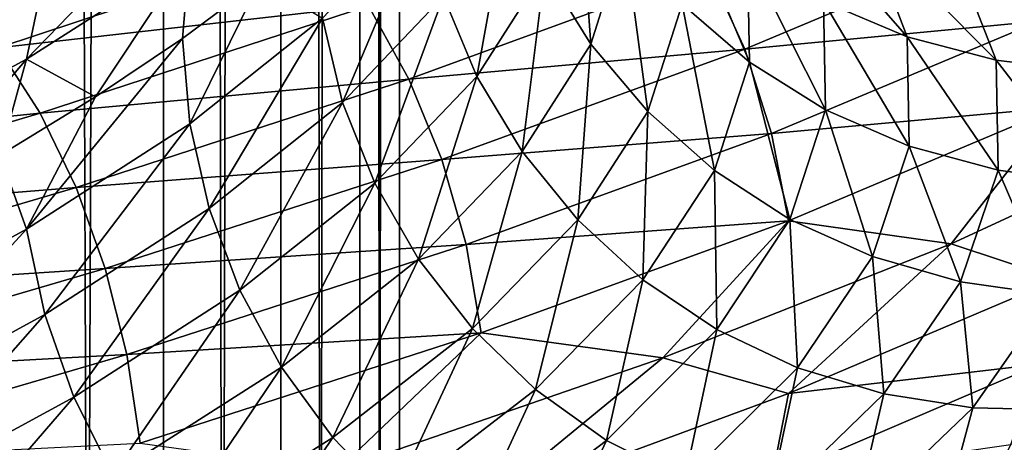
# Model space of a CAD drawing. Header units: metres. Extents: x -44 to 117, y -432 to 89.
# Tile 626 of 656: x 11.3 to 15.65, y -214.79 to -212.92. Entities that reach past the tile are written whole.
import ezdxf

# ---------------------------------------------------------------- set-up
doc = ezdxf.new("R2010")
doc.units = ezdxf.units.M
doc.layers.add('solid_125568', color=7, linetype='CONTINUOUS')

msp = doc.modelspace()

# ---------------------------------------------------------------- linework, layer by layer
at = {"layer": 'solid_125568'}
for points in [[(11.93681, -313.715027, 234.602066), (11.93681, -118.920044, 200.254456), (11.25833, -118.685455, 201.5849)], [(11.25833, -313.480438, 235.93251), (11.93681, -313.715027, 234.602066), (11.25833, -118.685455, 201.5849)], [(12.453864, -313.9617, 233.203064), (12.453864, -119.166733, 198.855453), (11.93681, -118.920044, 200.254456)], [(11.93681, -313.715027, 234.602066), (12.453864, -313.9617, 233.203064), (11.93681, -118.920044, 200.254456)], [(12.802501, -314.217133, 231.754395), (12.802501, -119.422173, 197.406784), (12.453864, -119.166733, 198.855453)], [(12.453864, -313.9617, 233.203064), (12.802501, -314.217133, 231.754395), (12.453864, -119.166733, 198.855453)], [(12.978006, -314.477875, 230.275665), (12.978006, -119.682907, 195.928055), (12.802501, -119.422173, 197.406784)], [(12.802501, -314.217133, 231.754395), (12.978006, -314.477875, 230.275665), (12.802501, -119.422173, 197.406784)], [(12.978006, -314.740387, 228.786865), (12.978006, -119.945427, 194.439255), (12.978006, -119.682907, 195.928055)], [(12.978006, -314.477875, 230.275665), (12.978006, -314.740387, 228.786865), (12.978006, -119.682907, 195.928055)], [(12.802501, -315.001129, 227.308136), (12.802501, -120.206169, 192.960526), (12.978006, -119.945427, 194.439255)], [(12.978006, -314.740387, 228.786865), (12.802501, -315.001129, 227.308136), (12.978006, -119.945427, 194.439255)], [(12.453864, -315.256592, 225.859467), (12.453864, -120.461609, 191.511856), (12.802501, -120.206169, 192.960526)], [(12.802501, -315.001129, 227.308136), (12.453864, -315.256592, 225.859467), (12.802501, -120.206169, 192.960526)], [(11.93681, -315.503265, 224.460449), (11.93681, -120.70829, 190.112839), (12.453864, -120.461609, 191.511856)], [(12.453864, -315.256592, 225.859467), (11.93681, -315.503265, 224.460449), (12.453864, -120.461609, 191.511856)], [(11.25833, -315.737854, 223.130005), (11.25833, -120.942879, 188.782394), (11.93681, -120.70829, 190.112839)], [(11.93681, -315.503265, 224.460449), (11.25833, -315.737854, 223.130005), (11.93681, -120.70829, 190.112839)], [(13.822615, -213.032852, 949.648071), (13.618836, -212.705246, 949.640442), (13.76501, -212.238892, 948.213989)], [(13.970996, -212.562576, 948.200623), (13.822615, -213.032852, 949.648071), (13.76501, -212.238892, 948.213989)], [(11.330763, -213.098358, 954.919434), (11.409637, -212.728836, 954.997742), (12.135005, -212.270233, 953.774658)], [(12.051113, -212.638229, 953.705872), (11.330763, -213.098358, 954.919434), (12.135005, -212.270233, 953.774658)], [(13.319652, -213.174927, 951.042236), (13.171661, -212.821518, 951.029053), (13.467505, -212.355469, 949.642334)], [(13.618836, -212.705246, 949.640442), (13.319652, -213.174927, 951.042236), (13.467505, -212.355469, 949.642334)], [(10.555847, -213.185669, 956.136047), (10.673836, -212.832886, 956.258118), (11.537155, -212.376923, 955.106018)], [(11.409637, -212.728836, 954.997742), (10.555847, -213.185669, 956.136047), (11.537155, -212.376923, 955.106018)], [(14.522738, -213.112198, 948.186462), (14.225179, -212.856201, 948.191284), (14.216428, -212.386566, 946.70929)], [(14.513787, -212.638382, 946.673462), (14.522738, -213.112198, 948.186462), (14.216428, -212.386566, 946.70929)], [(15.218442, -213.000305, 946.60553), (14.849664, -212.845001, 946.638489), (14.672063, -212.373367, 945.099426)], [(15.036446, -212.524628, 945.027954), (15.218442, -213.000305, 946.60553), (14.672063, -212.373367, 945.099426)], [(12.726433, -213.289642, 952.375122), (12.637471, -212.918884, 952.368958), (13.079592, -212.453979, 951.031616)], [(13.171661, -212.821518, 951.029053), (12.726433, -213.289642, 952.375122), (13.079592, -212.453979, 951.031616)], [(15.611278, -213.103119, 946.575256), (15.218442, -213.000305, 946.60553), (15.036446, -212.524628, 945.027954)], [(15.424635, -212.62355, 944.956482), (15.611278, -213.103119, 946.575256), (15.036446, -212.524628, 945.027954)], [(10.994565, -212.805878, 961.335632), (11.204923, -213.048401, 961.581055), (12.630861, -212.577545, 960.343567)], [(12.630861, -212.577545, 960.343567), (11.204923, -213.048401, 961.581055), (12.840722, -212.863403, 960.534851)], [(14.074093, -213.330597, 949.664856), (13.822615, -213.032852, 949.648071), (13.970996, -212.562576, 948.200623)], [(14.225179, -212.856201, 948.191284), (14.074093, -213.330597, 949.664856), (13.970996, -212.562576, 948.200623)], [(14.342669, -212.703934, 959.268616), (14.502339, -213.054367, 959.374268), (15.675233, -212.562759, 957.799805)], [(15.675233, -212.562759, 957.799805), (14.502339, -213.054367, 959.374268), (15.803322, -212.930969, 957.857849)], [(16.018501, -213.153397, 946.547791), (15.611278, -213.103119, 946.575256), (15.424635, -212.62355, 944.956482)], [(15.827037, -212.670181, 944.88623), (16.018501, -213.153397, 946.547791), (15.424635, -212.62355, 944.956482)], [(12.051113, -212.638229, 953.705872), (11.63648, -213.265823, 954.352844), (11.330763, -213.098358, 954.919434)], [(12.051113, -212.638229, 953.705872), (12.020434, -213.008545, 953.67041), (11.63648, -213.265823, 954.352844)], [(12.051113, -212.638229, 953.705872), (12.362195, -212.751419, 952.967407), (12.020434, -213.008545, 953.67041)], [(14.858839, -213.323059, 948.186584), (14.522738, -213.112198, 948.186462), (14.513787, -212.638382, 946.673462)], [(14.849664, -212.845001, 946.638489), (14.858839, -213.323059, 948.186584), (14.513787, -212.638382, 946.673462)], [(12.840722, -212.863403, 960.534851), (13.019788, -213.187653, 960.692505), (14.342669, -212.703934, 959.268616)], [(14.342669, -212.703934, 959.268616), (13.019788, -213.187653, 960.692505), (14.502339, -213.054367, 959.374268)], [(13.518934, -213.506454, 951.070435), (13.319652, -213.174927, 951.042236), (13.618836, -212.705246, 949.640442)], [(13.822615, -213.032852, 949.648071), (13.518934, -213.506454, 951.070435), (13.618836, -212.705246, 949.640442)], [(10.482879, -213.55658, 956.048889), (10.555847, -213.185669, 956.136047), (11.409637, -212.728836, 954.997742)], [(11.330763, -213.098358, 954.919434), (10.482879, -213.55658, 956.048889), (11.409637, -212.728836, 954.997742)], [(12.052392, -213.384537, 953.650757), (12.020434, -213.008545, 953.67041), (12.362195, -212.751419, 952.967407)], [(12.637471, -212.918884, 952.368958), (12.052392, -213.384537, 953.650757), (12.362195, -212.751419, 952.967407)], [(12.869404, -213.646637, 952.402893), (12.726433, -213.289642, 952.375122), (13.171661, -212.821518, 951.029053)], [(13.319652, -213.174927, 951.042236), (12.869404, -213.646637, 952.402893), (13.171661, -212.821518, 951.029053)], [(15.227831, -213.482559, 948.192383), (14.858839, -213.323059, 948.186584), (14.849664, -212.845001, 946.638489)], [(15.218442, -213.000305, 946.60553), (15.227831, -213.482559, 948.192383), (14.849664, -212.845001, 946.638489)], [(11.204923, -213.048401, 961.581055), (11.39116, -213.337799, 961.792725), (12.840722, -212.863403, 960.534851)], [(12.840722, -212.863403, 960.534851), (11.39116, -213.337799, 961.792725), (13.019788, -213.187653, 960.692505)], [(14.368508, -213.590866, 949.690796), (14.074093, -213.330597, 949.664856), (14.225179, -212.856201, 948.191284)], [(14.522738, -213.112198, 948.186462), (14.368508, -213.590866, 949.690796), (14.225179, -212.856201, 948.191284)], [(12.137239, -213.758408, 953.665344), (12.052392, -213.384537, 953.650757), (12.637471, -212.918884, 952.368958)], [(12.726433, -213.289642, 952.375122), (12.137239, -213.758408, 953.665344), (12.637471, -212.918884, 952.368958)], [(14.502339, -213.054367, 959.374268), (14.620809, -213.426407, 959.444519), (15.803322, -212.930969, 957.857849)], [(15.803322, -212.930969, 957.857849), (14.620809, -213.426407, 959.444519), (15.882954, -213.312698, 957.88269)], [(11.332038, -213.849457, 954.862793), (11.63648, -213.265823, 954.352844), (12.020434, -213.008545, 953.67041)], [(12.052392, -213.384537, 953.650757), (11.332038, -213.849457, 954.862793), (12.020434, -213.008545, 953.67041)], [(15.620857, -213.589447, 948.203491), (15.227831, -213.482559, 948.192383), (15.218442, -213.000305, 946.60553)], [(15.611278, -213.103119, 946.575256), (15.620857, -213.589447, 948.203491), (15.218442, -213.000305, 946.60553)], [(11.204923, -213.048401, 961.581055), (9.653281, -213.512238, 962.660461), (11.39116, -213.337799, 961.792725)], [(13.019788, -213.187653, 960.692505), (13.164706, -213.541824, 960.813538), (14.502339, -213.054367, 959.374268)], [(14.502339, -213.054367, 959.374268), (13.164706, -213.541824, 960.813538), (14.620809, -213.426407, 959.444519)], [(13.764882, -213.808365, 951.112976), (13.518934, -213.506454, 951.070435), (13.822615, -213.032852, 949.648071)], [(14.074093, -213.330597, 949.664856), (13.764882, -213.808365, 951.112976), (13.822615, -213.032852, 949.648071)], [(11.330763, -213.098358, 954.919434), (10.752572, -213.776749, 955.638), (10.482879, -213.55658, 956.048889)], [(11.330763, -213.098358, 954.919434), (11.213275, -213.521988, 955.00946), (10.752572, -213.776749, 955.638)], [(11.330763, -213.098358, 954.919434), (11.63648, -213.265823, 954.352844), (11.213275, -213.521988, 955.00946)], [(16.028288, -213.643539, 948.219116), (15.620857, -213.589447, 948.203491), (15.611278, -213.103119, 946.575256)], [(16.018501, -213.153397, 946.547791), (16.028288, -213.643539, 948.219116), (15.611278, -213.103119, 946.575256)], [(14.701059, -213.806046, 949.725952), (14.368508, -213.590866, 949.690796), (14.522738, -213.112198, 948.186462)], [(14.858839, -213.323059, 948.186584), (14.701059, -213.806046, 949.725952), (14.522738, -213.112198, 948.186462)], [(11.39116, -213.337799, 961.792725), (11.550025, -213.665588, 961.967529), (13.019788, -213.187653, 960.692505)], [(13.019788, -213.187653, 960.692505), (11.550025, -213.665588, 961.967529), (13.164706, -213.541824, 960.813538)], [(13.061931, -213.982071, 952.451111), (12.869404, -213.646637, 952.402893), (13.319652, -213.174927, 951.042236)], [(13.518934, -213.506454, 951.070435), (13.061931, -213.982071, 952.451111), (13.319652, -213.174927, 951.042236)], [(11.332038, -213.849457, 954.862793), (11.213275, -213.521988, 955.00946), (11.63648, -213.265823, 954.352844)], [(12.273573, -214.118912, 953.707092), (12.137239, -213.758408, 953.665344), (12.726433, -213.289642, 952.375122)], [(12.869404, -213.646637, 952.402893), (12.273573, -214.118912, 953.707092), (12.726433, -213.289642, 952.375122)], [(14.620809, -213.426407, 959.444519), (14.694459, -213.811661, 959.476563), (15.882954, -213.312698, 957.88269)], [(15.882954, -213.312698, 957.88269), (14.694459, -213.811661, 959.476563), (15.412812, -213.914246, 958.583374)], [(15.066119, -213.969879, 949.770264), (14.701059, -213.806046, 949.725952), (14.858839, -213.323059, 948.186584)], [(15.227831, -213.482559, 948.192383), (15.066119, -213.969879, 949.770264), (14.858839, -213.323059, 948.186584)], [(15.882954, -213.312698, 957.88269), (15.412812, -213.914246, 958.583374), (16.513493, -213.405518, 956.90155)], [(9.653281, -213.512238, 962.660461), (9.813805, -213.80484, 962.889893), (11.39116, -213.337799, 961.792725)], [(11.39116, -213.337799, 961.792725), (9.813805, -213.80484, 962.889893), (11.550025, -213.665588, 961.967529)], [(14.052847, -214.072922, 951.169128), (13.764882, -213.808365, 951.112976), (14.074093, -213.330597, 949.664856)], [(14.368508, -213.590866, 949.690796), (14.052847, -214.072922, 951.169128), (14.074093, -213.330597, 949.664856)], [(11.411818, -214.226318, 954.885254), (11.332038, -213.849457, 954.862793), (12.052392, -213.384537, 953.650757)], [(12.137239, -213.758408, 953.665344), (11.411818, -214.226318, 954.885254), (12.052392, -213.384537, 953.650757)], [(16.513493, -213.405518, 956.90155), (15.412812, -213.914246, 958.583374), (15.883903, -214.070328, 957.825745)], [(13.164706, -213.541824, 960.813538), (13.272209, -213.917435, 960.894897), (14.620809, -213.426407, 959.444519)], [(14.620809, -213.426407, 959.444519), (13.272209, -213.917435, 960.894897), (14.694459, -213.811661, 959.476563)], [(15.454922, -214.080963, 949.822571), (15.066119, -213.969879, 949.770264), (15.227831, -213.482559, 948.192383)], [(15.620857, -213.589447, 948.203491), (15.454922, -214.080963, 949.822571), (15.227831, -213.482559, 948.192383)], [(11.332038, -213.849457, 954.862793), (10.484136, -214.312164, 955.990723), (11.213275, -213.521988, 955.00946)], [(11.550025, -213.665588, 961.967529), (11.678556, -214.023209, 962.102295), (13.164706, -213.541824, 960.813538)], [(13.164706, -213.541824, 960.813538), (11.678556, -214.023209, 962.102295), (13.272209, -213.917435, 960.894897)], [(13.29956, -214.288101, 952.518555), (13.061931, -213.982071, 952.451111), (13.518934, -213.506454, 951.070435)], [(13.764882, -213.808365, 951.112976), (13.29956, -214.288101, 952.518555), (13.518934, -213.506454, 951.070435)], [(14.378113, -214.292496, 951.238647), (14.052847, -214.072922, 951.169128), (14.368508, -213.590866, 949.690796)], [(14.701059, -213.806046, 949.725952), (14.378113, -214.292496, 951.238647), (14.368508, -213.590866, 949.690796)], [(15.857979, -214.139008, 949.881042), (15.454922, -214.080963, 949.822571), (15.620857, -213.589447, 948.203491)], [(16.028288, -213.643539, 948.219116), (15.857979, -214.139008, 949.881042), (15.620857, -213.589447, 948.203491)], [(9.813805, -213.80484, 962.889893), (9.950688, -214.135818, 963.079712), (11.550025, -213.665588, 961.967529)], [(11.550025, -213.665588, 961.967529), (9.950688, -214.135818, 963.079712), (11.678556, -214.023209, 962.102295)], [(12.457167, -214.458145, 953.774475), (12.273573, -214.118912, 953.707092), (12.869404, -213.646637, 952.402893)], [(13.061931, -213.982071, 952.451111), (12.457167, -214.458145, 953.774475), (12.869404, -213.646637, 952.402893)], [(11.539986, -214.590195, 954.940186), (11.411818, -214.226318, 954.885254), (12.137239, -213.758408, 953.665344)], [(12.273573, -214.118912, 953.707092), (11.539986, -214.590195, 954.940186), (12.137239, -213.758408, 953.665344)], [(14.73514, -214.460724, 951.320862), (14.378113, -214.292496, 951.238647), (14.701059, -213.806046, 949.725952)], [(15.066119, -213.969879, 949.770264), (14.73514, -214.460724, 951.320862), (14.701059, -213.806046, 949.725952)], [(10.557949, -214.691849, 956.020386), (10.484136, -214.312164, 955.990723), (11.332038, -213.849457, 954.862793)], [(11.411818, -214.226318, 954.885254), (10.557949, -214.691849, 956.020386), (11.332038, -213.849457, 954.862793)], [(13.272209, -213.917435, 960.894897), (13.339042, -214.305954, 960.933472), (14.694459, -213.811661, 959.476563)], [(13.577808, -214.556946, 952.604126), (13.29956, -214.288101, 952.518555), (13.764882, -213.808365, 951.112976)], [(14.694459, -213.811661, 959.476563), (13.339042, -214.305954, 960.933472), (14.140729, -214.416824, 960.12915)], [(14.052847, -214.072922, 951.169128), (13.577808, -214.556946, 952.604126), (13.764882, -213.808365, 951.112976)], [(14.694459, -213.811661, 959.476563), (14.140729, -214.416824, 960.12915), (15.412812, -213.914246, 958.583374)], [(11.678556, -214.023209, 962.102295), (11.773881, -214.402054, 962.193542), (13.272209, -213.917435, 960.894897)], [(13.272209, -213.917435, 960.894897), (11.773881, -214.402054, 962.193542), (13.339042, -214.305954, 960.933472)], [(15.412812, -213.914246, 958.583374), (14.140729, -214.416824, 960.12915), (14.695374, -214.574692, 959.417969)], [(15.412812, -213.914246, 958.583374), (14.695374, -214.574692, 959.417969), (15.883903, -214.070328, 957.825745)], [(15.11535, -214.576096, 951.413635), (14.73514, -214.460724, 951.320862), (15.066119, -213.969879, 949.770264)], [(15.454922, -214.080963, 949.822571), (15.11535, -214.576096, 951.413635), (15.066119, -213.969879, 949.770264)], [(9.950688, -214.135818, 963.079712), (10.06139, -214.496521, 963.226318), (11.678556, -214.023209, 962.102295)], [(11.678556, -214.023209, 962.102295), (10.06139, -214.496521, 963.226318), (11.773881, -214.402054, 962.193542)], [(12.683788, -214.768234, 953.865784), (12.457167, -214.458145, 953.774475), (13.061931, -213.982071, 952.451111)], [(13.29956, -214.288101, 952.518555), (12.683788, -214.768234, 953.865784), (13.061931, -213.982071, 952.451111)], [(13.8921, -214.780914, 952.707031), (13.577808, -214.556946, 952.604126), (14.052847, -214.072922, 951.169128)], [(14.378113, -214.292496, 951.238647), (13.8921, -214.780914, 952.707031), (14.052847, -214.072922, 951.169128)], [(15.883903, -214.070328, 957.825745), (14.695374, -214.574692, 959.417969), (15.804846, -214.444168, 957.744629)], [(15.509506, -214.638153, 951.514282), (15.11535, -214.576096, 951.413635), (15.454922, -214.080963, 949.822571)], [(15.857979, -214.139008, 949.881042), (15.509506, -214.638153, 951.514282), (15.454922, -214.080963, 949.822571)], [(11.712584, -214.933105, 955.025696), (11.539986, -214.590195, 954.940186), (12.273573, -214.118912, 953.707092)], [(12.457167, -214.458145, 953.774475), (11.712584, -214.933105, 955.025696), (12.273573, -214.118912, 953.707092)], [(15.908375, -214.6465, 951.619751), (15.509506, -214.638153, 951.514282), (15.857979, -214.139008, 949.881042)], [(10.676508, -215.058914, 956.087646), (10.557949, -214.691849, 956.020386), (11.411818, -214.226318, 954.885254)], [(11.539986, -214.590195, 954.940186), (10.676508, -215.058914, 956.087646), (11.411818, -214.226318, 954.885254)], [(11.773881, -214.402054, 962.193542), (11.833143, -214.793533, 962.237976), (13.339042, -214.305954, 960.933472)], [(13.339042, -214.305954, 960.933472), (11.833143, -214.793533, 962.237976), (12.703085, -214.914642, 961.532043)], [(12.949175, -215.041321, 953.979614), (12.683788, -214.768234, 953.865784), (13.29956, -214.288101, 952.518555)], [(13.339042, -214.305954, 960.933472), (12.703085, -214.914642, 961.532043), (14.140729, -214.416824, 960.12915)], [(13.577808, -214.556946, 952.604126), (12.949175, -215.041321, 953.979614), (13.29956, -214.288101, 952.518555)], [(14.237046, -214.953552, 952.82605), (13.8921, -214.780914, 952.707031), (14.378113, -214.292496, 951.238647)], [(14.73514, -214.460724, 951.320862), (14.237046, -214.953552, 952.82605), (14.378113, -214.292496, 951.238647)], [(10.06139, -214.496521, 963.226318), (10.143467, -214.878265, 963.326172), (11.773881, -214.402054, 962.193542)], [(11.773881, -214.402054, 962.193542), (10.143467, -214.878265, 963.326172), (11.833143, -214.793533, 962.237976)], [(14.140729, -214.416824, 960.12915), (12.703085, -214.914642, 961.532043), (13.339913, -215.073929, 960.87323)], [(14.140729, -214.416824, 960.12915), (13.339913, -215.073929, 960.87323), (14.695374, -214.574692, 959.417969)], [(15.804846, -214.444168, 957.744629), (14.622213, -214.950623, 959.327881), (15.67715, -214.799805, 957.632935)], [(14.695374, -214.574692, 959.417969), (14.622213, -214.950623, 959.327881), (15.804846, -214.444168, 957.744629)], [(11.925657, -215.247131, 955.139648), (11.712584, -214.933105, 955.025696), (12.457167, -214.458145, 953.774475)], [(12.683788, -214.768234, 953.865784), (11.925657, -215.247131, 955.139648), (12.457167, -214.458145, 953.774475)], [(14.604353, -215.073212, 952.958191), (14.237046, -214.953552, 952.82605), (14.73514, -214.460724, 951.320862)], [(15.11535, -214.576096, 951.413635), (14.604353, -215.073212, 952.958191), (14.73514, -214.460724, 951.320862)], [(13.248939, -215.269623, 954.114502), (12.949175, -215.041321, 953.979614), (13.577808, -214.556946, 952.604126)], [(13.8921, -214.780914, 952.707031), (13.248939, -215.269623, 954.114502), (13.577808, -214.556946, 952.604126)], [(14.695374, -214.574692, 959.417969), (13.339913, -215.073929, 960.87323), (14.622213, -214.950623, 959.327881)], [(14.985137, -215.139359, 953.09967), (14.604353, -215.073212, 952.958191), (15.11535, -214.576096, 951.413635)], [(15.509506, -214.638153, 951.514282), (14.985137, -215.139359, 953.09967), (15.11535, -214.576096, 951.413635)], [(10.836171, -215.405334, 956.189941), (10.676508, -215.058914, 956.087646), (11.539986, -214.590195, 954.940186)], [(11.712584, -214.933105, 955.025696), (10.836171, -215.405334, 956.189941), (11.539986, -214.590195, 954.940186)], [(16.490721, -214.616974, 955.827942), (15.504973, -215.129395, 957.493835), (16.264706, -214.912292, 955.68866)], [(15.67715, -214.799805, 957.632935), (15.504973, -215.129395, 957.493835), (16.490721, -214.616974, 955.827942)], [(15.370526, -215.151398, 953.246704), (14.985137, -215.139359, 953.09967), (15.509506, -214.638153, 951.514282)], [(15.908375, -214.6465, 951.619751), (15.370526, -215.151398, 953.246704), (15.509506, -214.638153, 951.514282)], [(15.751496, -215.108917, 953.395874), (15.370526, -215.151398, 953.246704), (15.908375, -214.6465, 951.619751)], [(12.175203, -215.524323, 955.28009), (11.925657, -215.247131, 955.139648), (12.683788, -214.768234, 953.865784)], [(12.949175, -215.041321, 953.979614), (12.175203, -215.524323, 955.28009), (12.683788, -214.768234, 953.865784)], [(13.577902, -215.446625, 954.268799), (13.248939, -215.269623, 954.114502), (13.8921, -214.780914, 952.707031)], [(14.237046, -214.953552, 952.82605), (13.577902, -215.446625, 954.268799), (13.8921, -214.780914, 952.707031)]]:
    msp.add_3dface(points, dxfattribs=at)

doc.saveas('drawing.dxf')
